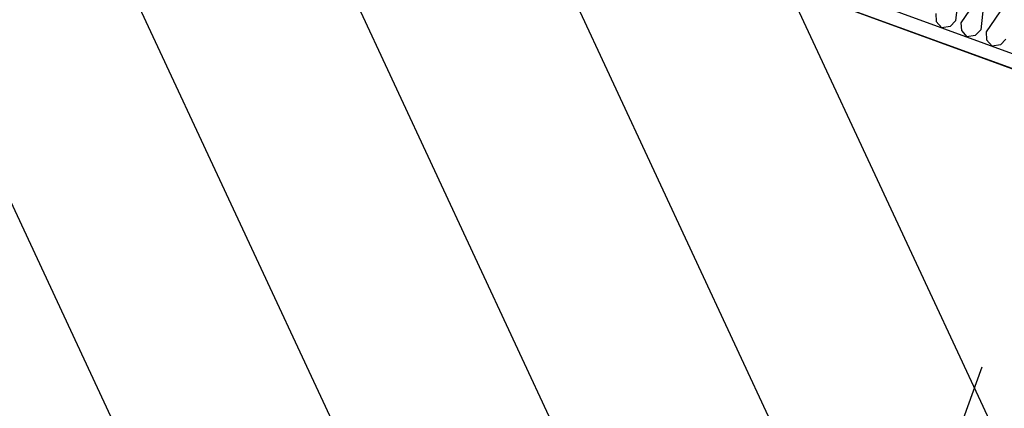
# Model space of a CAD drawing. Header units: millimetres. Extents: x 112481703 to 112588235, y 1264638581 to 1264713486.
# Tile 290 of 487: x 112569138 to 112570030, y 1264678434 to 1264678787. Entities that reach past the tile are written whole.
import ezdxf

# ---------------------------------------------------------------- set-up
doc = ezdxf.new("R2010")
doc.units = ezdxf.units.MM
doc.header["$LTSCALE"] = 0.5
doc.header["$MEASUREMENT"] = 0
doc.linetypes.add('PLINE', pattern=[0])
doc.linetypes.add('Stiplet', pattern=[1128.888893, 564.444447, -564.444447])
for name, color, linetype in [('862- M___Nettoareal', 7, 'Continuous'), ('862- M___Nettoareal(Polylinje)', 7, 'Continuous'), ('LA_farge_dekke_asfalt2', 7, 'Continuous'), ('Yttervegger.A225', 7, 'Continuous'), ('Yttervegger.A225 (Skravur)', 7, 'Continuous')]:
    doc.layers.add(name, color=color, linetype=linetype)

# ---------------------------------------------------------------- blocks, each defined once
blk = doc.blocks.new('Korridor_14_9', base_point=(112576467.69, 1264681824.89))
at = {"layer": '862- M___Nettoareal(Polylinje)', "linetype": 'PLINE', "flags": 128}
blk.add_lwpolyline([(112572601.77, 1264674908.62), (112573784.51, 1264674477.11), (112574626.15, 1264676783.97), (112575767.2, 1264676367.67), (112576177.67, 1264676217.91), (112577188.97, 1264678989.83), (112578571.29, 1264682778.66), (112579511.2, 1264685354.88), (112580089.16, 1264686939.02), (112578574.08, 1264687491.78), (112577945.57, 1264685769.06), (112576575.95, 1264686268.75), (112573384.41, 1264677520.97), (112565766.91, 1264680300.14), (112564833.5, 1264677741.73), (112566533.44, 1264677121.53), (112567763.15, 1264676672.88), (112567763.5, 1264676673.82), (112569134.12, 1264676173.76)], close=True, dxfattribs=at)
blk = doc.blocks.new('*X528', base_point=(112557650, 1264717795))
at = {"layer": 'Yttervegger.A225 (Skravur)', "linetype": 'PLINE'}
for p, q in [((112569988.68, 1264678814.53), (112569985.64, 1264678785.67)), ((112570006.7, 1264678807.96), (112569990.44, 1264678783.92)), ((112570011.49, 1264678806.21), (112570008.45, 1264678777.35)), ((112570029.51, 1264678799.64), (112570013.25, 1264678775.6)), ((112569967.63, 1264678792.24), (112569968.18, 1264678785.12)), ((112569968.18, 1264678785.12), (112569973.14, 1264678779.37)), ((112569985.64, 1264678785.67), (112569980.63, 1264678780.58)), ((112569980.63, 1264678780.58), (112569973.14, 1264678779.37)), ((112569990.44, 1264678783.92), (112569990.99, 1264678776.8)), ((112569990.99, 1264678776.8), (112569995.95, 1264678771.05)), ((112570008.45, 1264678777.35), (112570003.45, 1264678772.25)), ((112570003.45, 1264678772.25), (112569995.95, 1264678771.05)), ((112570013.25, 1264678775.6), (112570013.8, 1264678768.48)), ((112570013.8, 1264678768.48), (112570018.76, 1264678762.73)), ((112570031.26, 1264678769.03), (112570026.26, 1264678763.93)), ((112570026.26, 1264678763.93), (112570018.76, 1264678762.73))]:
    blk.add_line(p, q, dxfattribs=at)

msp = doc.modelspace()

# ---------------------------------------------------------------- hatches: boundary and pattern name
at = {"layer": 'LA_farge_dekke_asfalt2', "linetype": 'Continuous'}
h = msp.add_hatch(dxfattribs=at)
h.set_pattern_fill('Murverk', color=256, style=0, pattern_type=2)
h.set_pattern_definition([(294.956, (112557650, 1264717795), (163.1938, 75.94596), [])])
h.paths.add_polyline_path([(112562670.28, 1264672618.44), (112565507.41, 1264680394.81), (112573384.41, 1264677520.97), (112579262.36, 1264693631.99), (112587341.37, 1264690684.44), (112579714.93, 1264669780.94), (112576475.27, 1264670962.9), (112575386.63, 1264667979.01)])
at = {"layer": 'Yttervegger.A225 (Skravur)', "linetype": 'Continuous'}
h = msp.add_hatch(dxfattribs=at)
h.set_pattern_fill('Prikker_tett', color=256, style=0, pattern_type=2)
h.set_pattern_definition([(249.956, (112557650, 1264717795), (-81.357, 29.68231), [0, -50]), (249.956, (112557682.11, 1264717756.67), (-81.357, 29.68231), [0, -50])])
h.paths.add_polyline_path([(112568738.81, 1264679229.71), (112568734.35, 1264679217.49), (112570810.49, 1264678460.03), (112570814.95, 1264678472.25)])

# ---------------------------------------------------------------- linework, layer by layer
at = {"layer": 'Yttervegger.A225', "linetype": 'PLINE'}
msp.add_line((112568738.81, 1264679229.71), (112570814.95, 1264678472.25), dxfattribs=at)
at = {"layer": 'Yttervegger.A225', "linetype": 'PLINE', "flags": 128}
msp.add_lwpolyline([(112568734.35, 1264679217.49), (112570810.49, 1264678460.03)], dxfattribs=at)
at = {"layer": 'Yttervegger.A225', "linetype": 'Stiplet', "flags": 128}
msp.add_lwpolyline([(112570202.98, 1264679002.09), (112569166.75, 1264676161.85)], dxfattribs=at)

# ---------------------------------------------------------------- block references
at = {"layer": '862- M___Nettoareal', "linetype": 'Continuous'}
msp.add_blockref('Korridor_14_9', (112576467.69, 1264681824.89), dxfattribs=at)
at = {"layer": 'Yttervegger.A225'}
msp.add_blockref('*X528', (112557650, 1264717795), dxfattribs=at)

doc.saveas('drawing.dxf')
